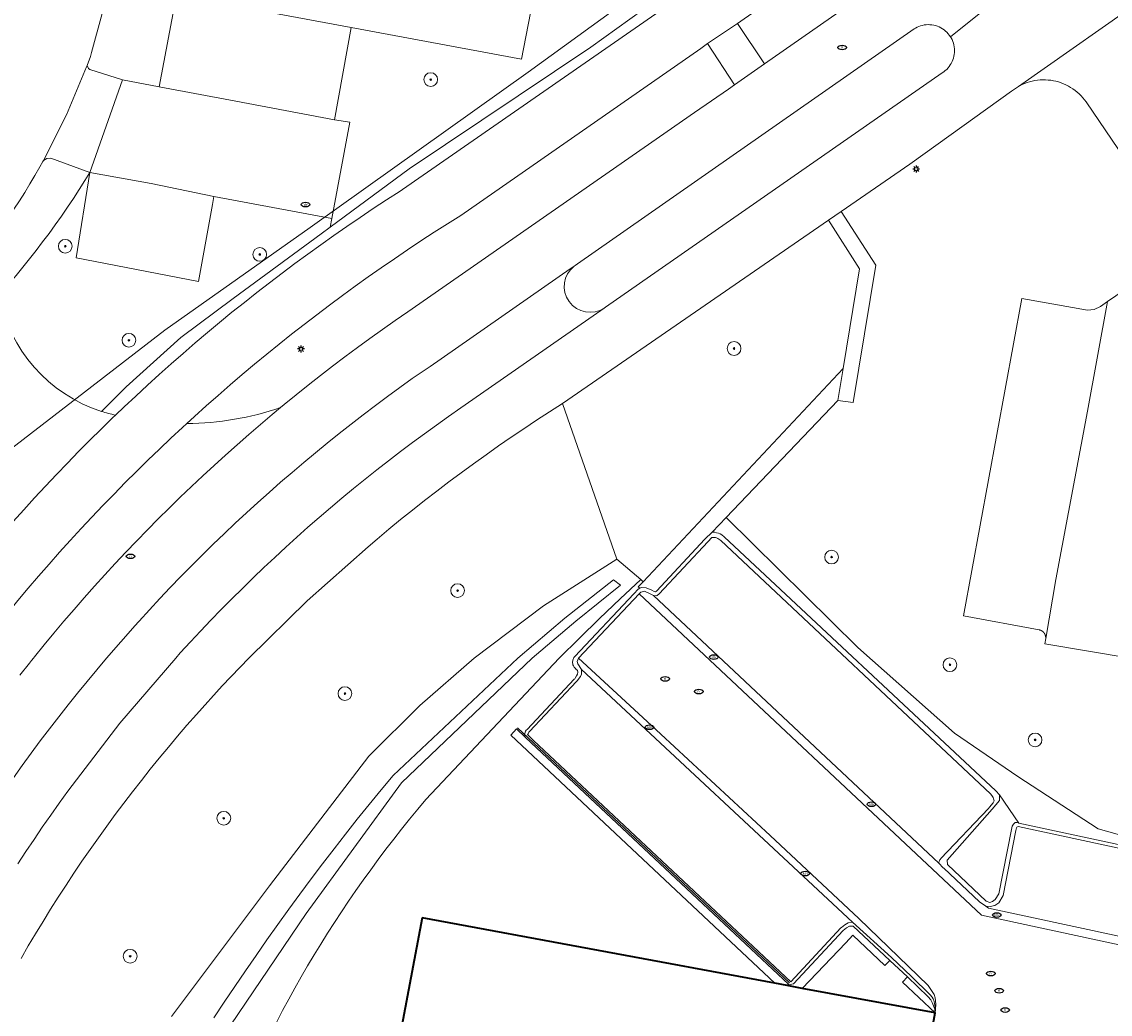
# Model space of a CAD drawing. Header units: metres. Extents: x 152610 to 160096, y 456114 to 462495.
# Tile 352 of 656: x 157816 to 157880, y 459979 to 460037. Entities that reach past the tile are written whole.
import ezdxf
from ezdxf.enums import TextEntityAlignment as Align

# ---------------------------------------------------------------- set-up
doc = ezdxf.new("R2010")
doc.units = ezdxf.units.M
doc.header["$LTSCALE"] = 0.5
doc.layers.get('0').update_dxf_attribs({"linetype": 'CONTINUOUS'})
for name, color, linetype, lineweight in [('B-PV-GR-BEPLANTING_CULTUUR_HEESTERS-GV', 251, 'CONTINUOUS', 18), ('B-PV-GR-BEPLANTING_CULTUUR_VASTE PLANTENVAK-GV', 251, 'CONTINUOUS', 18), ('B-PV-GR-BOOM-S', 251, 'CONTINUOUS', 25), ('B-PV-GR-HAAG-GV', 251, 'CONTINUOUS', 13), ('B-PV-GW-TALUD_KRUIN-G', 251, 'CONTINUOUS', 18), ('B-PV-IE-MEUBILAIR-S', 251, 'CONTINUOUS', 25), ('B-PV-IE-MEUBILAIR_WEGMEUBILAIR-GV', 251, 'CONTINUOUS', 18), ('B-PV-IE-TERREINAFSCHEIDING_KUNSTMATIG_MUUR-G', 251, 'IE-TERREINAFSCHEIDING_KUNSTMATIG-SO', 18), ('B-PV-KW-KUNSTWERK_DUIKER-G', 251, 'CONTINUOUS', 18), ('B-PV-OG-BEBOUWING-GV', 6, 'CONTINUOUS', 35), ('B-PV-OG-TERREIN_BEGROEID-GV', 251, 'CONTINUOUS', 18), ('B-PV-VH-GESLOTENVERHARDING_ASFALT-GV', 251, 'CONTINUOUS', 18), ('B-PV-VH-GESLOTENVERHARDING_BETON-GV', 251, 'CONTINUOUS', 18), ('B-PV-VH-ONVERHARD-GV', 251, 'CONTINUOUS', 18), ('B-PV-VH-ONVERHARD_ZAND-GV', 251, 'CONTINUOUS', 18), ('B-PV-VH-OPENVERHARDING_BETONSTRAATSTEEN-GV', 251, 'CONTINUOUS', 18), ('B-PV-VH-OPENVERHARDING_STRAATBAKSTEEN-GV', 251, 'CONTINUOUS', 18), ('B-PV-VH-OPENVERHARDING_TEGEL-GV', 251, 'CONTINUOUS', 18)]:
    doc.layers.add(name, color=color, linetype=linetype, lineweight=lineweight)
doc.styles.add('NLCS-ISO', font='NLCS-ISO.ttf')
doc.linetypes.add('IE-TERREINAFSCHEIDING_KUNSTMATIG-SO', pattern='A,4,[82,NLCS.SHX,S=0.75,R=90,X=0,Y=0],4,-2', length=10)

# ---------------------------------------------------------------- blocks, each defined once
blk = doc.blocks.new('SIE-MEUBILAIR_PAAL_LICHTMAST-SO')
for points in [[(-0.62, 0), (-1, 0)], [(-0.71, 0.71), (-0.44, 0.44)], [(0, 1), (0, 0.62)], [(0.44, 0.44), (0.71, 0.71)], [(1, 0), (0.62, 0)], [(-0.71, -0.71), (-0.44, -0.44)], [(0, -0.62), (0, -1)], [(0.44, -0.44), (0.71, -0.71)]]:
    blk.add_lwpolyline(points)
blk.add_circle((0, 0), 0.5)
blk = doc.blocks.new('SIE-MEUBILAIR_PUT_RIOOLPUT-SO')
blk.add_ellipse((0, 0), major_axis=(1.25, 0), ratio=0.54)
at = {"style": 'NLCS-ISO'}
blk.add_text('ri', height=0.75, dxfattribs=at).set_placement((-0.04, 0.07), align=Align.MIDDLE_CENTER)
blk = doc.blocks.new('SIE-MEUBILAIR_PUT_KOLK-SO')
blk.add_ellipse((0, 0), major_axis=(1.25, 0), ratio=0.54)
at = {"style": 'NLCS-ISO'}
blk.add_text('klk', height=0.75, dxfattribs=at).set_placement((0.03, 0), align=Align.MIDDLE_CENTER)
blk = doc.blocks.new('SIE-MEUBILAIR_PUT_DRAINAGEPUT-SO')
blk.add_ellipse((0, 0), major_axis=(1.25, 0), ratio=0.54)
at = {"style": 'NLCS-ISO'}
blk.add_text('dr', height=0.75, dxfattribs=at).set_placement((0.03, 0), align=Align.MIDDLE_CENTER)
blk = doc.blocks.new('SGR-BOOM_GBKN-SO')
at = {"linetype": 'ByBlock', "lineweight": 18}
h = blk.add_hatch(color=0, dxfattribs=at)
h.dxf.hatch_style = 1
edge = h.paths.add_edge_path()
edge.add_arc((0, 0), 0.25, 0, 360)
at = {"color": 0, "linetype": 'ByBlock', "lineweight": 18}
for radius in [2, 0.25]:
    blk.add_circle((0, 0), radius, dxfattribs=at)
at = {"color": 0, "linetype": 'ByBlock', "lineweight": 18, "style": 'NLCS-ISO'}
blk.add_attdef('SOORT', (2.5, 0), '', height=1.5, dxfattribs=at)

msp = doc.modelspace()

# ---------------------------------------------------------------- linework, layer by layer
at = {"layer": 'B-PV-GR-BEPLANTING_CULTUUR_HEESTERS-GV', "flags": 128}
msp.add_lwpolyline([(157847.591, 460045.648), (157848.002, 460045.571), (157846.835, 460039.625), (157846.429, 460039.669), (157845.514, 460034.851), (157835.588, 460036.706), (157834.627, 460031.325), (157835.506, 460031.19), (157834.461, 460025.594), (157834.366, 460025.086), (157838.96, 460028.471), (157849.542, 460035.564), (157853.32, 460038.271), (157851.308, 460040.877), (157853.664, 460042.687), (157848.364, 460050.115)], close=True, dxfattribs=at)
msp.add_lwpolyline([(157821.056, 460014.362), (157822.494, 460015.781), (157825.677, 460018.651), (157828.725, 460020.929), (157833.843, 460024.7), (157834.366, 460025.086), (157834.461, 460025.594), (157827.609, 460026.871), (157827.523, 460026.398), (157826.709, 460021.922), (157819.582, 460023.304), (157820.382, 460028.269), (157820.097, 460027.805), (157819.766, 460027.279), (157819.428, 460026.758), (157819.083, 460026.241), (157818.732, 460025.728), (157818.374, 460025.22), (157818.01, 460024.717), (157817.639, 460024.219), (157817.262, 460023.725), (157816.878, 460023.236), (157816.488, 460022.752), (157816.093, 460022.273)], dxfattribs=at)
at = {"layer": 'B-PV-GR-BEPLANTING_CULTUUR_HEESTERS-GV'}
msp.add_lwpolyline([(157815.105, 460021.134, 0.275646), (157821.056, 460014.362)], format="xyb", dxfattribs=at)
at = {"layer": 'B-PV-GR-BEPLANTING_CULTUUR_VASTE PLANTENVAK-GV', "flags": 128}
msp.add_lwpolyline([(157873.322, 459992.04), (157873.32, 459991.72), (157872.901, 459991.208), (157870.274, 459988.233), (157870.288, 459987.982), (157872.554, 459985.846), (157872.766, 459985.779), (157872.917, 459985.842), (157873.076, 459985.95), (157873.279, 459986.287), (157874.014, 459990.017), (157874.064, 459990.219), (157874.132, 459990.344), (157874.241, 459990.428), (157874.334, 459990.428), (157874.405, 459990.41), (157874.449, 459990.399)], close=True, dxfattribs=at)
at = {"layer": 'B-PV-GR-HAAG-GV', "flags": 128}
for points in [[(157853.32, 460038.271), (157849.542, 460035.564), (157838.96, 460028.471), (157834.366, 460025.086), (157833.843, 460024.7)], [(157821.878, 460014.14), (157822.376, 460014.617), (157823.052, 460015.252), (157823.734, 460015.882), (157824.421, 460016.506), (157825.114, 460017.124), (157825.812, 460017.736), (157826.515, 460018.342), (157827.223, 460018.942), (157827.937, 460019.536), (157828.655, 460020.124), (157829.379, 460020.705), (157830.107, 460021.28), (157830.841, 460021.849), (157831.579, 460022.412), (157832.322, 460022.968), (157833.07, 460023.518), (157833.823, 460024.061), (157834.58, 460024.598), (157835.342, 460025.128), (157836.108, 460025.652), (157836.879, 460026.169), (157837.655, 460026.679), (157838.434, 460027.183), (157838.576, 460027.273), (157853.315, 460037.496)], [(157833.843, 460024.7), (157828.725, 460020.929), (157825.677, 460018.651), (157822.494, 460015.781), (157821.056, 460014.362)]]:
    msp.add_lwpolyline(points, dxfattribs=at)
at = {"layer": 'B-PV-GR-HAAG-GV'}
msp.add_lwpolyline([(157821.056, 460014.362, 0.024514), (157821.878, 460014.14)], format="xyb", dxfattribs=at)
at = {"layer": 'B-PV-GR-HAAG-GV', "flags": 128}
for points in [[(157856.608, 460007.333), (157856.755, 460007.323), (157856.861, 460007.297), (157856.961, 460007.272), (157857.057, 460007.224), (157857.158, 460007.173), (157857.295, 460007.055), (157873.104, 459992.28), (157873.322, 459992.04), (157874.449, 459990.399), (157900.391, 459984.822), (157900.463, 459984.804), (157901.006, 459984.591), (157901.301, 459984.422), (157901.387, 459984.158), (157900.61, 459979.649), (157901.114, 459979.537), (157902.192, 459984.739), (157884.507, 459988.537), (157879.055, 459990.062), (157874.394, 459993.107), (157870.711, 459995.627), (157865.075, 460000.617), (157857.416, 460008.179)], [(157845.72, 459995.403), (157845.219, 459995.883), (157844.878, 459995.511), (157860.24, 459981.079), (157860.962, 459980.945), (157861.034, 459981.023), (157846.068, 459995.069)], [(157866.931, 459982.41), (157864.806, 459984.405), (157864.583, 459984.398), (157864.425, 459984.308), (157864.233, 459984.156), (157861.337, 459981.053), (157861.242, 459981.022), (157861.145, 459981.009), (157861.034, 459981.023), (157860.962, 459980.945), (157861.845, 459980.781), (157864.371, 459983.435), (157864.783, 459983.868), (157866.654, 459982.105)], [(157869.579, 459979.347), (157869.549, 459979.561), (157869.394, 459979.963), (157869.319, 459980.109), (157869.175, 459980.285), (157867.976, 459981.453), (157867.683, 459981.134)]]:
    msp.add_lwpolyline(points, close=True, dxfattribs=at)
at = {"layer": 'B-PV-GW-TALUD_KRUIN-G', "flags": 128}
msp.add_lwpolyline([(157827.606, 459979.057), (157828.209, 459979.974), (157828.818, 459980.887), (157829.434, 459981.795), (157830.056, 459982.699), (157830.685, 459983.598), (157831.321, 459984.493), (157831.963, 459985.383), (157832.612, 459986.268), (157833.267, 459987.149), (157833.928, 459988.025), (157834.596, 459988.896), (157835.27, 459989.762), (157835.95, 459990.623), (157836.637, 459991.479), (157837.33, 459992.33), (157838.029, 459993.176), (157845.285, 460000), (157848.035, 460002.319), (157850.85, 460004.559), (157851.263, 460004.236), (157848.669, 460002.153), (157846.134, 460000), (157838.513, 459992.744), (157832.983, 459985.132), (157827.704, 459977.345)], dxfattribs=at)
at = {"layer": 'B-PV-IE-MEUBILAIR_WEGMEUBILAIR-GV', "flags": 128}
msp.add_lwpolyline([(157900.391, 459984.822), (157874.449, 459990.399), (157874.405, 459990.41), (157874.334, 459990.428), (157874.241, 459990.428), (157874.132, 459990.344), (157874.064, 459990.219), (157874.014, 459990.017), (157873.279, 459986.287), (157873.076, 459985.95), (157872.917, 459985.842), (157872.766, 459985.779), (157872.554, 459985.846), (157870.288, 459987.982), (157870.274, 459988.233), (157872.901, 459991.208), (157873.32, 459991.72), (157873.322, 459992.04), (157873.104, 459992.28), (157857.295, 460007.055), (157857.158, 460007.173), (157857.057, 460007.224), (157856.961, 460007.272), (157856.861, 460007.297), (157856.755, 460007.323), (157856.608, 460007.333), (157856.181, 460006.917), (157853.356, 460003.898), (157853.295, 460003.866), (157853.223, 460003.874), (157853.087, 460003.945), (157852.768, 460004.096), (157852.471, 460004.105), (157852.39, 460004.071), (157852.299, 460004.004), (157852.043, 460003.745), (157848.616, 460000.097), (157848.557, 460000.027), (157848.533, 459999.98), (157848.51, 459999.933), (157848.498, 459999.886), (157848.486, 459999.838), (157848.475, 459999.791), (157848.475, 459999.744), (157848.486, 459999.65), (157848.498, 459999.603), (157848.522, 459999.556), (157848.545, 459999.509), (157848.569, 459999.474), (157848.604, 459999.426), (157848.639, 459999.391), (157848.686, 459999.344), (157848.722, 459999.309), (157848.757, 459999.273), (157848.781, 459999.186), (157848.76, 459999.069), (157848.705, 459998.962), (157848.626, 459998.83), (157848.602, 459998.797), (157848.574, 459998.77), (157845.83, 459995.851), (157845.783, 459995.805), (157845.743, 459995.744), (157845.714, 459995.686), (157845.698, 459995.598), (157845.7, 459995.499), (157845.72, 459995.403), (157846.068, 459995.069), (157861.034, 459981.023), (157861.145, 459981.009), (157861.242, 459981.022), (157861.337, 459981.053), (157864.233, 459984.156), (157864.425, 459984.308), (157864.583, 459984.398), (157864.806, 459984.405), (157866.931, 459982.41), (157867.976, 459981.453), (157869.175, 459980.285), (157869.319, 459980.109), (157869.394, 459979.963), (157869.549, 459979.561), (157869.579, 459979.347), (157869.602, 459979.571), (157869.546, 459979.895), (157869.519, 459980.022), (157869.46, 459980.165), (157869.397, 459980.266), (157869.294, 459980.401), (157868.201, 459981.477), (157867.034, 459982.576), (157864.766, 459984.625), (157864.522, 459984.594), (157864.314, 459984.475), (157864.124, 459984.33), (157864.089, 459984.295), (157861.171, 459981.169), (157846.206, 459995.214), (157845.858, 459995.548), (157845.883, 459995.602), (157845.907, 459995.649), (157845.93, 459995.684), (157845.966, 459995.72), (157848.71, 459998.638), (157848.745, 459998.673), (157848.93, 459998.923), (157848.987, 459999.058), (157848.996, 459999.329), (157848.785, 459999.667), (157848.735, 459999.81), (157848.819, 459999.992), (157852.35, 460003.74), (157852.458, 460003.846), (157852.654, 460003.893), (157853.023, 460003.722), (157853.187, 460003.638), (157853.349, 460003.627), (157853.396, 460003.651), (157853.432, 460003.674), (157853.479, 460003.709), (157853.514, 460003.745), (157856.342, 460006.767), (157856.583, 460007.028), (157856.646, 460007.028), (157856.718, 460007.028), (157856.789, 460007.011), (157856.858, 460006.993), (157856.925, 460006.96), (157856.994, 460006.925), (157857.098, 460006.836), (157872.796, 459992.092), (157872.866, 459992.008), (157872.908, 459991.953), (157872.954, 459991.884), (157872.974, 459991.803), (157872.986, 459991.756), (157873.003, 459991.685), (157872.956, 459991.582), (157872.732, 459991.319), (157872.673, 459991.248), (157869.917, 459988.33), (157869.882, 459988.295), (157869.858, 459988.259), (157869.835, 459988.212), (157869.811, 459988.165), (157869.799, 459988.118), (157869.788, 459988.071), (157870.05, 459987.803), (157870.083, 459987.77), (157872.167, 459985.814), (157872.524, 459985.558), (157872.778, 459985.548), (157873.045, 459985.607), (157873.274, 459985.764), (157873.53, 459986.189), (157874.274, 459989.96), (157874.314, 459990.122), (157874.339, 459990.167), (157874.403, 459990.2), (157900.344, 459984.622)], dxfattribs=at)
at = {"layer": 'B-PV-IE-TERREINAFSCHEIDING_KUNSTMATIG_MUUR-G', "flags": 128}
msp.add_lwpolyline([(157845.276, 459995.945), (157861.103, 459981.096)], dxfattribs=at)
at = {"layer": 'B-PV-KW-KUNSTWERK_DUIKER-G', "flags": 128}
for points in [[(157874.051, 460054.215), (157861.691, 460045.57), (157845.899, 460034.093), (157833.215, 460025.061)], [(157833.215, 460025.061), (157824.757, 460019.094), (157812.228, 460009.443), (157802.401, 460002.607), (157750.975, 460010.24), (157749.024, 460000)]]:
    msp.add_lwpolyline(points, dxfattribs=at)
at = {"layer": 'B-PV-OG-BEBOUWING-GV', "flags": 128}
msp.add_lwpolyline([(157839.716, 459984.884), (157837.141, 459971.223), (157847.903, 459969.236), (157850.771, 459968.706), (157866.62, 459965.779), (157867.066, 459965.697), (157869.579, 459979.347), (157861.845, 459980.781), (157860.962, 459980.945), (157860.24, 459981.079)], close=True, dxfattribs=at)
at = {"layer": 'B-PV-OG-TERREIN_BEGROEID-GV', "flags": 128}
for points in [[(157870.953, 460042.479), (157868.997, 460044.572), (157858.067, 460036.937), (157859.648, 460034.587)], [(157852.444, 460004.576), (157852.579, 460004.445), (157864.225, 460016.857), (157865.168, 460022.653), (157863.362, 460025.478), (157847.885, 460014.813), (157851.057, 460005.766)]]:
    msp.add_lwpolyline(points, close=True, dxfattribs=at)
for points in [[(157831.489, 460014.584), (157831.691, 460014.752), (157832.389, 460015.32), (157833.091, 460015.883), (157833.799, 460016.439), (157834.511, 460016.988), (157835.228, 460017.532), (157835.951, 460018.069), (157836.677, 460018.599), (157837.409, 460019.124), (157838.145, 460019.641), (157838.886, 460020.152), (157855.566, 460031.753), (157857.553, 460033.109), (157857.903, 460033.356), (157856.338, 460035.76), (157855.935, 460035.485), (157841.97, 460025.761), (157841.196, 460025.276), (157840.427, 460024.784), (157839.65, 460024.277), (157838.877, 460023.764), (157838.109, 460023.245), (157837.345, 460022.718), (157836.586, 460022.185), (157835.831, 460021.646), (157835.081, 460021.1), (157834.336, 460020.547), (157833.596, 460019.988), (157832.86, 460019.423), (157832.129, 460018.852), (157831.404, 460018.274), (157830.683, 460017.69), (157829.967, 460017.1), (157829.257, 460016.503), (157828.552, 460015.901), (157827.851, 460015.292), (157827.157, 460014.678), (157826.467, 460014.057), (157826.028, 460013.655)], [(157883.229, 460025.201), (157878.36, 460032.372), (157878.268, 460032.497), (157878.17, 460032.616), (157878.065, 460032.731), (157877.955, 460032.84), (157877.84, 460032.943), (157877.719, 460033.04), (157877.593, 460033.131), (157877.463, 460033.215), (157877.329, 460033.292), (157877.191, 460033.362), (157877.049, 460033.425), (157876.905, 460033.481), (157876.758, 460033.529), (157876.608, 460033.569), (157876.457, 460033.602), (157876.304, 460033.627), (157876.15, 460033.643), (157875.995, 460033.652), (157875.84, 460033.653), (157875.686, 460033.646), (157875.531, 460033.631), (157875.378, 460033.608), (157875.227, 460033.577), (157875.076, 460033.538), (157874.929, 460033.492), (157874.784, 460033.438), (157874.641, 460033.376), (157874.503, 460033.308), (157874.419, 460033.262), (157874.014, 460032.986), (157869.753, 460029.927), (157868.1, 460028.74), (157864.114, 460025.996), (157866.13, 460022.868), (157864.805, 460014.881), (157863.921, 460014.99), (157857.416, 460008.179), (157865.075, 460000.617), (157870.711, 459995.627), (157874.394, 459993.107), (157879.055, 459990.062), (157884.507, 459988.537)], [(157880.929, 460000), (157875.951, 460000.833), (157876.013, 460001.134), (157876.014, 460001.151), (157876.014, 460001.159), (157876.015, 460001.168), (157876.015, 460001.176), (157876.014, 460001.184), (157876.014, 460001.193), (157876.014, 460001.201), (157876.013, 460001.209), (157876.013, 460001.218), (157876.012, 460001.226), (157876.011, 460001.234), (157876.01, 460001.243), (157876.008, 460001.251), (157876.007, 460001.259), (157876.005, 460001.267), (157876.004, 460001.275), (157876.002, 460001.284), (157876, 460001.292), (157875.998, 460001.3), (157875.995, 460001.308), (157875.993, 460001.316), (157875.99, 460001.324), (157875.988, 460001.332), (157875.985, 460001.34), (157875.982, 460001.348), (157875.979, 460001.355), (157875.976, 460001.363), (157875.972, 460001.371), (157875.969, 460001.378), (157875.965, 460001.386), (157875.961, 460001.393), (157875.957, 460001.401), (157875.953, 460001.408), (157875.949, 460001.416), (157875.945, 460001.423), (157875.941, 460001.43), (157875.936, 460001.437), (157875.932, 460001.444), (157875.927, 460001.451), (157875.922, 460001.457), (157875.917, 460001.464), (157875.912, 460001.471), (157875.907, 460001.477), (157875.901, 460001.484), (157875.896, 460001.49), (157875.89, 460001.496), (157875.885, 460001.503), (157875.879, 460001.509), (157875.873, 460001.515), (157875.867, 460001.521), (157875.861, 460001.526), (157875.855, 460001.532), (157875.848, 460001.537), (157875.842, 460001.543), (157875.835, 460001.548), (157875.829, 460001.553), (157875.822, 460001.558), (157875.815, 460001.563), (157875.809, 460001.568), (157875.802, 460001.573), (157875.795, 460001.578), (157875.788, 460001.582), (157875.781, 460001.586), (157875.773, 460001.591), (157875.766, 460001.595), (157875.759, 460001.599), (157875.751, 460001.603), (157875.744, 460001.606), (157875.736, 460001.61), (157875.729, 460001.613), (157875.721, 460001.617), (157875.713, 460001.62), (157875.705, 460001.623), (157875.698, 460001.626), (157875.69, 460001.629), (157875.682, 460001.631), (157875.674, 460001.634), (157875.666, 460001.636), (157875.658, 460001.639), (157875.65, 460001.641), (157875.641, 460001.642), (157875.633, 460001.644), (157875.625, 460001.646), (157871.225, 460002.463), (157874.618, 460020.934), (157878.446, 460020.253), (157878.838, 460020.29), (157879.194, 460020.46), (157879.611, 460020.746), (157882.457, 460022.695)], [(157825.137, 459979.142), (157830.837, 459986.752), (157836.617, 459994.302), (157839.591, 459997.25), (157842.75, 460000), (157846.792, 460003.044), (157851.057, 460005.766), (157847.885, 460014.813), (157847.134, 460014.333), (157846.387, 460013.846), (157845.644, 460013.353), (157844.906, 460012.853), (157844.172, 460012.347), (157843.443, 460011.833), (157842.718, 460011.314), (157841.999, 460010.788), (157841.284, 460010.255), (157840.573, 460009.716), (157839.868, 460009.171), (157839.168, 460008.619), (157838.472, 460008.061), (157837.782, 460007.497), (157837.096, 460006.927), (157836.574, 460006.485), (157833.023, 460003.325), (157829.63, 459999.999), (157828.089, 459998.379), (157826.587, 459996.724), (157826.038, 459996.097), (157825.494, 459995.464), (157824.957, 459994.826), (157824.425, 459994.183), (157823.9, 459993.535), (157823.381, 459992.881), (157822.869, 459992.223), (157822.363, 459991.56), (157821.863, 459990.893), (157821.37, 459990.22), (157820.883, 459989.543), (157820.402, 459988.861), (157819.928, 459988.174), (157819.461, 459987.484), (157819.001, 459986.788), (157818.547, 459986.088), (157818.1, 459985.384), (157817.659, 459984.676), (157817.226, 459983.963), (157816.799, 459983.247), (157816.379, 459982.526)], [(157831.26, 459978.833), (157831.605, 459979.492), (157831.958, 459980.146), (157832.318, 459980.797), (157832.685, 459981.444), (157833.059, 459982.087), (157833.439, 459982.727), (157833.827, 459983.361), (157834.221, 459983.992), (157834.622, 459984.619), (157835.03, 459985.241), (157835.445, 459985.858), (157835.866, 459986.471), (157836.293, 459987.08), (157836.727, 459987.684), (157837.168, 459988.283), (157837.615, 459988.878), (157838.069, 459989.467), (157838.528, 459990.052), (157838.994, 459990.632), (157839.467, 459991.206), (157839.945, 459991.776), (157847.699, 460000), (157848.871, 460001.159), (157850.052, 460002.308), (157851.243, 460003.447), (157852.444, 460004.576), (157851.057, 460005.766), (157846.792, 460003.044), (157842.75, 460000), (157839.591, 459997.25), (157836.617, 459994.302), (157830.837, 459986.752), (157825.137, 459979.142)], [(157827.606, 459979.057), (157828.209, 459979.974), (157828.818, 459980.887), (157829.434, 459981.795), (157830.056, 459982.699), (157830.685, 459983.598), (157831.321, 459984.493), (157831.963, 459985.383), (157832.612, 459986.268), (157833.267, 459987.149), (157833.928, 459988.025), (157834.596, 459988.896), (157835.27, 459989.762), (157835.95, 459990.623), (157836.637, 459991.479), (157837.33, 459992.33), (157838.029, 459993.176), (157845.285, 460000), (157848.035, 460002.319), (157850.85, 460004.559), (157851.263, 460004.236), (157848.669, 460002.153), (157846.134, 460000), (157838.513, 459992.744), (157832.983, 459985.132), (157827.704, 459977.345)], [(157827.704, 459977.345), (157832.983, 459985.132), (157838.513, 459992.744), (157846.134, 460000), (157848.669, 460002.153), (157851.263, 460004.236), (157850.85, 460004.559), (157848.035, 460002.319), (157845.285, 460000), (157838.029, 459993.176), (157837.33, 459992.33), (157836.637, 459991.479), (157835.95, 459990.623), (157835.27, 459989.762), (157834.596, 459988.896), (157833.928, 459988.025), (157833.267, 459987.149), (157832.612, 459986.268), (157831.963, 459985.383), (157831.321, 459984.493), (157830.685, 459983.598), (157830.056, 459982.699), (157829.434, 459981.795), (157828.818, 459980.887), (157828.209, 459979.974), (157827.606, 459979.057)]]:
    msp.add_lwpolyline(points, dxfattribs=at)
at = {"layer": 'B-PV-OG-TERREIN_BEGROEID-GV'}
msp.add_lwpolyline([(157826.028, 460013.655, 0.081466), (157831.489, 460014.584)], format="xyb", dxfattribs=at)
at = {"layer": 'B-PV-VH-GESLOTENVERHARDING_ASFALT-GV', "flags": 128}
for points in [[(157816.2, 460003.356), (157816.797, 460004.065), (157817.401, 460004.769), (157818.011, 460005.468), (157818.627, 460006.162), (157819.248, 460006.851), (157819.876, 460007.534), (157820.51, 460008.211), (157821.149, 460008.883), (157821.794, 460009.55), (157822.445, 460010.211), (157823.101, 460010.867), (157823.763, 460011.516), (157824.431, 460012.16), (157825.104, 460012.798), (157825.783, 460013.431), (157826.028, 460013.655), (157826.467, 460014.057), (157827.157, 460014.678), (157827.851, 460015.292), (157828.552, 460015.901), (157829.257, 460016.503), (157829.967, 460017.1), (157830.683, 460017.69), (157831.404, 460018.274), (157832.129, 460018.852), (157832.86, 460019.423), (157833.596, 460019.988), (157834.336, 460020.547), (157835.081, 460021.1), (157835.831, 460021.646), (157836.586, 460022.185), (157837.345, 460022.718), (157838.109, 460023.245), (157838.877, 460023.764), (157839.65, 460024.277), (157840.427, 460024.784), (157841.196, 460025.276), (157841.97, 460025.761), (157855.935, 460035.485), (157856.338, 460035.76), (157858.067, 460036.937), (157868.997, 460044.572)], [(157815.94, 459993.04), (157816.453, 459993.757), (157816.973, 459994.471), (157817.499, 459995.179), (157818.032, 459995.883), (157818.571, 459996.581), (157819.116, 459997.275), (157819.667, 459997.964), (157820.225, 459998.648), (157820.789, 459999.326), (157821.359, 460000), (157822.186, 460000.957), (157823.026, 460001.902), (157823.215, 460002.119), (157823.247, 460002.16), (157823.847, 460002.815), (157824.452, 460003.464), (157825.063, 460004.108), (157825.68, 460004.746), (157826.303, 460005.378), (157826.931, 460006.005), (157827.565, 460006.626), (157828.204, 460007.242), (157828.849, 460007.851), (157829.5, 460008.455), (157830.156, 460009.053), (157830.817, 460009.645), (157831.483, 460010.231), (157832.155, 460010.811), (157832.832, 460011.384), (157833.514, 460011.952), (157834.201, 460012.514), (157834.894, 460013.069), (157835.591, 460013.618), (157836.293, 460014.161), (157837, 460014.697), (157837.712, 460015.227), (157838.429, 460015.751), (157839.15, 460016.268), (157840.185, 460016.966), (157848.343, 460022.658), (157848.561, 460022.809), (157848.629, 460022.857), (157848.762, 460022.95), (157868.359, 460036.622), (157868.429, 460036.665), (157868.527, 460036.716), (157868.628, 460036.76), (157868.732, 460036.797), (157868.838, 460036.826), (157868.946, 460036.847), (157869.055, 460036.86), (157869.165, 460036.866), (157869.276, 460036.863), (157869.385, 460036.852), (157869.494, 460036.834), (157869.601, 460036.808), (157869.706, 460036.774), (157869.808, 460036.732), (157869.907, 460036.683), (157870.001, 460036.627), (157870.092, 460036.565), (157870.178, 460036.496), (157870.259, 460036.42), (157870.334, 460036.34), (157870.402, 460036.254), (157870.465, 460036.163), (157880.887, 460044.521)], [(157880.887, 460044.521), (157870.465, 460036.163), (157870.507, 460036.092), (157870.558, 460035.995), (157870.601, 460035.893), (157870.637, 460035.789), (157870.666, 460035.683), (157870.686, 460035.574), (157870.698, 460035.465), (157870.703, 460035.355), (157870.7, 460035.245), (157870.688, 460035.135), (157870.669, 460035.026), (157870.642, 460034.92), (157870.607, 460034.815), (157870.565, 460034.713), (157870.515, 460034.615), (157870.459, 460034.52), (157870.395, 460034.43), (157870.326, 460034.345), (157870.25, 460034.265), (157870.169, 460034.19), (157870.082, 460034.122), (157869.991, 460034.06), (157850.389, 460020.417), (157850.32, 460020.369), (157850.125, 460020.234), (157841.979, 460014.564), (157841.265, 460014.068), (157840.556, 460013.565), (157839.852, 460013.056), (157839.152, 460012.54), (157838.457, 460012.018), (157837.767, 460011.489), (157837.082, 460010.955), (157836.402, 460010.413), (157835.727, 460009.866), (157835.056, 460009.312), (157834.391, 460008.753), (157833.732, 460008.187), (157833.077, 460007.615), (157832.428, 460007.037), (157831.784, 460006.453), (157831.145, 460005.864), (157830.512, 460005.268), (157829.884, 460004.667), (157829.262, 460004.06), (157828.646, 460003.447), (157828.035, 460002.828), (157827.43, 460002.204), (157826.831, 460001.575), (157826.237, 460000.94), (157825.65, 460000.299), (157825.379, 460000), (157822.139, 459996.208), (157819.104, 459992.25), (157818.602, 459991.557), (157818.108, 459990.86), (157817.619, 459990.157), (157817.137, 459989.451), (157816.662, 459988.74), (157816.193, 459988.024)], [(157870.953, 460042.479), (157859.648, 460034.587), (157857.903, 460033.356), (157857.553, 460033.109), (157855.566, 460031.753), (157838.886, 460020.152), (157838.145, 460019.641), (157837.409, 460019.124), (157836.677, 460018.599), (157835.951, 460018.069), (157835.228, 460017.532), (157834.511, 460016.988), (157833.799, 460016.439), (157833.091, 460015.883), (157832.389, 460015.32), (157831.691, 460014.752), (157831.489, 460014.584), (157830.998, 460014.177), (157830.311, 460013.596), (157829.629, 460013.009), (157828.952, 460012.416), (157828.28, 460011.817), (157827.614, 460011.212), (157826.953, 460010.602), (157826.298, 460009.985), (157825.648, 460009.362), (157825.004, 460008.734), (157824.365, 460008.1), (157823.732, 460007.461), (157823.104, 460006.815), (157822.483, 460006.165), (157821.867, 460005.508), (157821.257, 460004.847), (157820.653, 460004.18), (157820.055, 460003.507), (157819.463, 460002.83), (157818.877, 460002.147), (157818.297, 460001.459), (157817.723, 460000.765), (157817.156, 460000.067), (157817.102, 460000), (157816.984, 459999.854), (157816.867, 459999.708), (157816.315, 459999.017)], [(157816.379, 459982.526), (157816.799, 459983.247), (157817.226, 459983.963), (157817.659, 459984.676), (157818.1, 459985.384), (157818.547, 459986.088), (157819.001, 459986.788), (157819.461, 459987.484), (157819.928, 459988.174), (157820.402, 459988.861), (157820.883, 459989.543), (157821.37, 459990.22), (157821.863, 459990.893), (157822.363, 459991.56), (157822.869, 459992.223), (157823.381, 459992.881), (157823.9, 459993.535), (157824.425, 459994.183), (157824.957, 459994.826), (157825.494, 459995.464), (157826.038, 459996.097), (157826.587, 459996.724), (157828.089, 459998.379), (157829.63, 459999.999), (157833.023, 460003.325), (157836.574, 460006.485), (157837.096, 460006.927), (157837.782, 460007.497), (157838.472, 460008.061), (157839.168, 460008.619), (157839.868, 460009.171), (157840.573, 460009.716), (157841.284, 460010.255), (157841.999, 460010.788), (157842.718, 460011.314), (157843.443, 460011.833), (157844.172, 460012.347), (157844.906, 460012.853), (157845.644, 460013.353), (157846.387, 460013.846), (157847.134, 460014.333), (157847.885, 460014.813), (157863.362, 460025.478), (157864.114, 460025.996), (157868.1, 460028.74), (157869.753, 460029.927), (157874.014, 460032.986), (157874.419, 460033.262), (157882.279, 460038.798)], [(157853.315, 460037.496), (157838.576, 460027.273), (157838.434, 460027.183), (157837.655, 460026.679), (157836.879, 460026.169), (157836.108, 460025.652), (157835.342, 460025.128), (157834.58, 460024.598), (157833.823, 460024.061), (157833.07, 460023.518), (157832.322, 460022.968), (157831.579, 460022.412), (157830.841, 460021.849), (157830.107, 460021.28), (157829.379, 460020.705), (157828.655, 460020.124), (157827.937, 460019.536), (157827.223, 460018.942), (157826.515, 460018.342), (157825.812, 460017.736), (157825.114, 460017.124), (157824.421, 460016.506), (157823.734, 460015.882), (157823.052, 460015.252), (157822.376, 460014.617), (157821.878, 460014.14), (157821.705, 460013.975), (157821.04, 460013.328), (157820.38, 460012.675), (157819.726, 460012.016), (157819.078, 460011.352), (157818.435, 460010.682), (157817.799, 460010.006), (157817.168, 460009.326), (157816.543, 460008.639), (157815.923, 460007.948)], [(157848.561, 460022.809), (157848.343, 460022.658), (157840.185, 460016.966), (157839.15, 460016.268), (157838.429, 460015.751), (157837.712, 460015.227), (157837, 460014.697), (157836.293, 460014.161), (157835.591, 460013.618), (157834.894, 460013.069), (157834.201, 460012.514), (157833.514, 460011.952), (157832.832, 460011.384), (157832.155, 460010.811), (157831.483, 460010.231), (157830.817, 460009.645), (157830.156, 460009.053), (157829.5, 460008.455), (157828.849, 460007.851), (157828.204, 460007.242), (157827.565, 460006.626), (157826.931, 460006.005), (157826.303, 460005.378), (157825.68, 460004.746), (157825.063, 460004.108), (157824.452, 460003.464), (157823.847, 460002.815), (157823.247, 460002.16), (157823.215, 460002.119), (157823.026, 460001.902), (157822.186, 460000.957), (157821.359, 460000), (157820.789, 459999.326), (157820.225, 459998.648), (157819.667, 459997.964), (157819.116, 459997.275), (157818.571, 459996.581), (157818.032, 459995.883), (157817.499, 459995.179), (157816.973, 459994.471), (157816.453, 459993.757), (157815.94, 459993.04)], [(157816.193, 459988.024), (157816.662, 459988.74), (157817.137, 459989.451), (157817.619, 459990.157), (157818.108, 459990.86), (157818.602, 459991.557), (157819.104, 459992.25), (157822.139, 459996.208), (157825.379, 460000), (157825.65, 460000.299), (157826.237, 460000.94), (157826.831, 460001.575), (157827.43, 460002.204), (157828.035, 460002.828), (157828.646, 460003.447), (157829.262, 460004.06), (157829.884, 460004.667), (157830.512, 460005.268), (157831.145, 460005.864), (157831.784, 460006.453), (157832.428, 460007.037), (157833.077, 460007.615), (157833.732, 460008.187), (157834.391, 460008.753), (157835.056, 460009.312), (157835.727, 460009.866), (157836.402, 460010.413), (157837.082, 460010.955), (157837.767, 460011.489), (157838.457, 460012.018), (157839.152, 460012.54), (157839.852, 460013.056), (157840.556, 460013.565), (157841.265, 460014.068), (157841.979, 460014.564), (157850.125, 460020.234), (157850.32, 460020.369)], [(157815.579, 460007.557), (157815.923, 460007.948), (157816.543, 460008.639), (157817.168, 460009.326), (157817.799, 460010.006), (157818.435, 460010.682), (157819.078, 460011.352), (157819.726, 460012.016), (157820.38, 460012.675), (157821.04, 460013.328), (157821.705, 460013.975), (157821.878, 460014.14)], [(157816.315, 459999.017), (157816.867, 459999.708), (157816.984, 459999.854), (157817.102, 460000), (157817.156, 460000.067), (157817.723, 460000.765), (157818.297, 460001.459), (157818.877, 460002.147), (157819.463, 460002.83), (157820.055, 460003.507), (157820.653, 460004.18), (157821.257, 460004.847), (157821.867, 460005.508), (157822.483, 460006.165), (157823.104, 460006.815), (157823.732, 460007.461), (157824.365, 460008.1), (157825.004, 460008.734), (157825.648, 460009.362), (157826.298, 460009.985), (157826.953, 460010.602), (157827.614, 460011.212), (157828.28, 460011.817), (157828.952, 460012.416), (157829.629, 460013.009), (157830.311, 460013.596), (157830.998, 460014.177), (157831.489, 460014.584)], [(157826.028, 460013.655), (157825.783, 460013.431), (157825.104, 460012.798), (157824.431, 460012.16), (157823.763, 460011.516), (157823.101, 460010.867), (157822.445, 460010.211), (157821.794, 460009.55), (157821.149, 460008.883), (157820.51, 460008.211), (157819.876, 460007.534), (157819.248, 460006.851), (157818.627, 460006.162), (157818.011, 460005.468), (157817.401, 460004.769), (157816.797, 460004.065), (157816.2, 460003.356), (157815.705, 460002.758)]]:
    msp.add_lwpolyline(points, dxfattribs=at)
at = {"layer": 'B-PV-VH-GESLOTENVERHARDING_ASFALT-GV'}
for points in [[(157850.32, 460020.369, -0.954765), (157848.561, 460022.809)], [(157821.056, 460014.362, -0.275646), (157815.105, 460021.134)], [(157821.878, 460014.14, -0.024514), (157821.056, 460014.362)], [(157831.489, 460014.584, -0.081466), (157826.028, 460013.655)]]:
    msp.add_lwpolyline(points, format="xyb", dxfattribs=at)
at = {"layer": 'B-PV-VH-GESLOTENVERHARDING_BETON-GV', "flags": 128}
msp.add_lwpolyline([(157900.391, 459984.822), (157874.449, 459990.399), (157874.405, 459990.41), (157874.334, 459990.428), (157874.241, 459990.428), (157874.132, 459990.344), (157874.064, 459990.219), (157874.014, 459990.017), (157873.279, 459986.287), (157873.076, 459985.95), (157872.917, 459985.842), (157872.766, 459985.779), (157872.554, 459985.846), (157870.288, 459987.982), (157870.274, 459988.233), (157872.901, 459991.208), (157873.32, 459991.72), (157873.322, 459992.04), (157873.104, 459992.28), (157857.295, 460007.055), (157857.158, 460007.173), (157857.057, 460007.224), (157856.961, 460007.272), (157856.861, 460007.297), (157856.755, 460007.323), (157856.608, 460007.333), (157856.181, 460006.917), (157853.356, 460003.898), (157853.295, 460003.866), (157853.223, 460003.874), (157853.087, 460003.945), (157852.768, 460004.096), (157852.471, 460004.105), (157852.39, 460004.071), (157852.299, 460004.004), (157852.043, 460003.745), (157848.616, 460000.097), (157848.557, 460000.027), (157848.533, 459999.98), (157848.51, 459999.933), (157848.498, 459999.886), (157848.486, 459999.838), (157848.475, 459999.791), (157848.475, 459999.744), (157848.486, 459999.65), (157848.498, 459999.603), (157848.522, 459999.556), (157848.545, 459999.509), (157848.569, 459999.474), (157848.604, 459999.426), (157848.639, 459999.391), (157848.686, 459999.344), (157848.722, 459999.309), (157848.757, 459999.273), (157848.781, 459999.186), (157848.76, 459999.069), (157848.705, 459998.962), (157848.628, 459998.833), (157848.626, 459998.83), (157848.602, 459998.797), (157848.574, 459998.77), (157845.83, 459995.851), (157845.783, 459995.805), (157845.743, 459995.744), (157845.714, 459995.686), (157845.698, 459995.598), (157845.7, 459995.499), (157845.72, 459995.403), (157846.068, 459995.069), (157861.034, 459981.023), (157861.145, 459981.009), (157861.242, 459981.022), (157861.337, 459981.053), (157864.233, 459984.156), (157864.425, 459984.308), (157864.583, 459984.398), (157864.806, 459984.405), (157866.931, 459982.41), (157867.976, 459981.453), (157869.175, 459980.285), (157869.319, 459980.109), (157869.394, 459979.963), (157869.549, 459979.561), (157869.579, 459979.347), (157869.602, 459979.571), (157869.546, 459979.895), (157869.519, 459980.022), (157869.46, 459980.165), (157869.397, 459980.266), (157869.294, 459980.401), (157868.201, 459981.477), (157867.034, 459982.576), (157864.766, 459984.625), (157864.522, 459984.594), (157864.314, 459984.475), (157864.124, 459984.33), (157864.089, 459984.295), (157861.171, 459981.169), (157846.206, 459995.214), (157845.858, 459995.548), (157845.883, 459995.602), (157845.907, 459995.649), (157845.93, 459995.684), (157845.966, 459995.72), (157848.71, 459998.638), (157848.745, 459998.673), (157848.93, 459998.923), (157848.987, 459999.058), (157848.996, 459999.329), (157848.785, 459999.667), (157848.735, 459999.81), (157848.819, 459999.992), (157852.35, 460003.74), (157852.458, 460003.846), (157852.654, 460003.893), (157853.023, 460003.722), (157853.187, 460003.638), (157853.349, 460003.627), (157853.396, 460003.651), (157853.432, 460003.674), (157853.479, 460003.709), (157853.514, 460003.745), (157856.342, 460006.767), (157856.583, 460007.028), (157856.646, 460007.028), (157856.718, 460007.028), (157856.789, 460007.011), (157856.858, 460006.993), (157856.925, 460006.96), (157856.994, 460006.925), (157857.098, 460006.836), (157872.796, 459992.092), (157872.866, 459992.008), (157872.908, 459991.953), (157872.954, 459991.884), (157872.974, 459991.803), (157872.986, 459991.756), (157873.003, 459991.685), (157872.956, 459991.582), (157872.732, 459991.319), (157872.673, 459991.248), (157869.917, 459988.33), (157869.882, 459988.295), (157869.858, 459988.259), (157869.835, 459988.212), (157869.811, 459988.165), (157869.799, 459988.118), (157869.788, 459988.071), (157870.05, 459987.803), (157870.083, 459987.77), (157872.167, 459985.814), (157872.524, 459985.558), (157872.778, 459985.548), (157873.045, 459985.607), (157873.274, 459985.764), (157873.53, 459986.189), (157874.274, 459989.96), (157874.314, 459990.122), (157874.339, 459990.167), (157874.403, 459990.2), (157900.344, 459984.622)], dxfattribs=at)
at = {"layer": 'B-PV-VH-ONVERHARD-GV', "flags": 128}
for points in [[(157845.72, 459995.403), (157845.219, 459995.883), (157844.878, 459995.511), (157860.24, 459981.079), (157860.962, 459980.945), (157861.034, 459981.023), (157846.068, 459995.069)], [(157866.931, 459982.41), (157864.806, 459984.405), (157864.583, 459984.398), (157864.425, 459984.308), (157864.233, 459984.156), (157861.337, 459981.053), (157861.242, 459981.022), (157861.145, 459981.009), (157861.034, 459981.023), (157860.962, 459980.945), (157861.845, 459980.781), (157864.371, 459983.435), (157864.783, 459983.868), (157866.654, 459982.105)], [(157869.579, 459979.347), (157869.549, 459979.561), (157869.394, 459979.963), (157869.319, 459980.109), (157869.175, 459980.285), (157867.976, 459981.453), (157867.683, 459981.134)]]:
    msp.add_lwpolyline(points, close=True, dxfattribs=at)
at = {"layer": 'B-PV-VH-ONVERHARD_ZAND-GV', "flags": 128}
for points in [[(157853.32, 460038.271), (157849.542, 460035.564), (157838.96, 460028.471), (157834.366, 460025.086), (157833.843, 460024.7)], [(157821.878, 460014.14), (157822.376, 460014.617), (157823.052, 460015.252), (157823.734, 460015.882), (157824.421, 460016.506), (157825.114, 460017.124), (157825.812, 460017.736), (157826.515, 460018.342), (157827.223, 460018.942), (157827.937, 460019.536), (157828.655, 460020.124), (157829.379, 460020.705), (157830.107, 460021.28), (157830.841, 460021.849), (157831.579, 460022.412), (157832.322, 460022.968), (157833.07, 460023.518), (157833.823, 460024.061), (157834.58, 460024.598), (157835.342, 460025.128), (157836.108, 460025.652), (157836.879, 460026.169), (157837.655, 460026.679), (157838.434, 460027.183), (157838.576, 460027.273), (157853.315, 460037.496)], [(157833.843, 460024.7), (157828.725, 460020.929), (157825.677, 460018.651), (157822.494, 460015.781), (157821.056, 460014.362)]]:
    msp.add_lwpolyline(points, dxfattribs=at)
at = {"layer": 'B-PV-VH-ONVERHARD_ZAND-GV'}
msp.add_lwpolyline([(157821.056, 460014.362, 0.024514), (157821.878, 460014.14)], format="xyb", dxfattribs=at)
at = {"layer": 'B-PV-VH-ONVERHARD_ZAND-GV', "flags": 128}
msp.add_lwpolyline([(157856.608, 460007.333), (157856.755, 460007.323), (157856.861, 460007.297), (157856.961, 460007.272), (157857.057, 460007.224), (157857.158, 460007.173), (157857.295, 460007.055), (157873.104, 459992.28), (157873.322, 459992.04), (157874.449, 459990.399), (157900.391, 459984.822), (157900.463, 459984.804), (157901.006, 459984.591), (157901.301, 459984.422), (157901.387, 459984.158), (157900.61, 459979.649), (157901.114, 459979.537), (157902.192, 459984.739), (157884.507, 459988.537), (157879.055, 459990.062), (157874.394, 459993.107), (157870.711, 459995.627), (157865.075, 460000.617), (157857.416, 460008.179)], close=True, dxfattribs=at)
at = {"layer": 'B-PV-VH-OPENVERHARDING_BETONSTRAATSTEEN-GV', "flags": 128}
for points in [[(157846.429, 460039.669), (157826.309, 460043.312), (157825.422, 460038.606), (157835.588, 460036.706), (157845.514, 460034.851)], [(157824.412, 460033.246), (157828.88, 460032.404), (157834.627, 460031.325), (157835.588, 460036.706), (157825.422, 460038.606)], [(157822.277, 460033.648), (157820.382, 460028.269), (157823.946, 460027.622), (157827.609, 460026.871), (157834.461, 460025.594), (157835.506, 460031.19), (157834.627, 460031.325), (157828.88, 460032.404), (157824.412, 460033.246)], [(157820.382, 460028.269), (157819.582, 460023.304), (157826.709, 460021.922), (157827.523, 460026.398), (157827.609, 460026.871), (157823.946, 460027.622)], [(157878.446, 460020.253), (157874.618, 460020.934), (157871.225, 460002.463), (157875.625, 460001.646), (157875.633, 460001.644), (157875.641, 460001.642), (157875.65, 460001.641), (157875.658, 460001.639), (157875.666, 460001.636), (157875.674, 460001.634), (157875.682, 460001.631), (157875.69, 460001.629), (157875.698, 460001.626), (157875.705, 460001.623), (157875.713, 460001.62), (157875.721, 460001.617), (157875.729, 460001.613), (157875.736, 460001.61), (157875.744, 460001.606), (157875.751, 460001.603), (157875.759, 460001.599), (157875.766, 460001.595), (157875.773, 460001.591), (157875.781, 460001.586), (157875.788, 460001.582), (157875.795, 460001.578), (157875.802, 460001.573), (157875.809, 460001.568), (157875.815, 460001.563), (157875.822, 460001.558), (157875.829, 460001.553), (157875.835, 460001.548), (157875.842, 460001.543), (157875.848, 460001.537), (157875.855, 460001.532), (157875.861, 460001.526), (157875.867, 460001.521), (157875.873, 460001.515), (157875.879, 460001.509), (157875.885, 460001.503), (157875.89, 460001.496), (157875.896, 460001.49), (157875.901, 460001.484), (157875.907, 460001.477), (157875.912, 460001.471), (157875.917, 460001.464), (157875.922, 460001.457), (157875.927, 460001.451), (157875.932, 460001.444), (157875.936, 460001.437), (157875.941, 460001.43), (157875.945, 460001.423), (157875.949, 460001.416), (157875.953, 460001.408), (157875.957, 460001.401), (157875.961, 460001.393), (157875.965, 460001.386), (157875.969, 460001.378), (157875.972, 460001.371), (157875.976, 460001.363), (157875.979, 460001.355), (157875.982, 460001.348), (157875.985, 460001.34), (157875.988, 460001.332), (157875.99, 460001.324), (157875.993, 460001.316), (157875.995, 460001.308), (157875.998, 460001.3), (157876, 460001.292), (157876.002, 460001.284), (157876.004, 460001.275), (157876.005, 460001.267), (157876.007, 460001.259), (157876.008, 460001.251), (157876.01, 460001.243), (157876.011, 460001.234), (157876.012, 460001.226), (157876.013, 460001.218), (157876.013, 460001.209), (157876.014, 460001.201), (157876.014, 460001.193), (157876.014, 460001.184), (157876.015, 460001.176), (157876.015, 460001.168), (157876.014, 460001.159), (157876.014, 460001.151), (157876.013, 460001.134), (157876.604, 460004.573), (157878.434, 460014.369), (157879.611, 460020.746), (157879.194, 460020.46), (157878.838, 460020.29)], [(157869.788, 459988.071), (157869.799, 459988.118), (157869.811, 459988.165), (157869.835, 459988.212), (157869.858, 459988.259), (157869.882, 459988.295), (157869.917, 459988.33), (157872.673, 459991.248), (157872.732, 459991.319), (157872.956, 459991.582), (157873.003, 459991.685), (157872.986, 459991.756), (157872.974, 459991.803), (157872.954, 459991.884), (157872.908, 459991.953), (157872.866, 459992.008), (157872.796, 459992.092), (157857.098, 460006.836), (157856.994, 460006.925), (157856.925, 460006.96), (157856.858, 460006.993), (157856.789, 460007.011), (157856.718, 460007.028), (157856.646, 460007.028), (157856.583, 460007.028), (157856.342, 460006.767), (157853.514, 460003.745), (157853.479, 460003.709), (157853.432, 460003.674), (157853.396, 460003.651), (157853.349, 460003.627), (157853.187, 460003.638)], [(157872.675, 459985.45), (157872.524, 459985.558), (157872.167, 459985.814), (157870.083, 459987.77), (157870.05, 459987.803), (157869.788, 459988.071), (157853.187, 460003.638), (157853.023, 460003.722), (157852.654, 460003.893), (157852.458, 460003.846), (157852.35, 460003.74), (157872.274, 459985.031), (157900.983, 459978.853), (157901.072, 459979.337), (157900.373, 459979.491), (157900.272, 459979.514), (157900.129, 459979.545)], [(157869.602, 459979.571), (157869.612, 459979.868), (157869.569, 459980.238), (157869.512, 459980.424), (157869.443, 459980.538), (157869.173, 459980.938), (157865.13, 459984.856), (157859.968, 459989.673), (157852.822, 459996.316), (157848.819, 459999.992), (157848.735, 459999.81), (157848.785, 459999.667), (157848.996, 459999.329), (157864.766, 459984.625), (157867.034, 459982.576), (157868.201, 459981.477), (157869.294, 459980.401), (157869.397, 459980.266), (157869.46, 459980.165), (157869.519, 459980.022), (157869.546, 459979.895)], [(157848.996, 459999.329), (157848.987, 459999.058), (157848.93, 459998.923), (157848.745, 459998.673), (157848.71, 459998.638), (157845.966, 459995.72), (157845.93, 459995.684), (157845.907, 459995.649), (157845.883, 459995.602), (157845.858, 459995.548), (157846.206, 459995.214), (157861.171, 459981.169), (157864.089, 459984.295), (157864.124, 459984.33), (157864.314, 459984.475), (157864.522, 459984.594), (157864.766, 459984.625)], [(157872.675, 459985.45), (157900.129, 459979.545), (157900.272, 459979.514), (157900.373, 459979.491), (157900.344, 459979.536), (157900.342, 459979.592), (157901.175, 459984.143), (157901.13, 459984.283), (157900.917, 459984.405), (157900.391, 459984.611), (157900.344, 459984.622), (157874.403, 459990.2), (157874.339, 459990.167), (157874.314, 459990.122), (157874.274, 459989.96), (157873.53, 459986.189), (157873.274, 459985.764), (157873.045, 459985.607), (157872.778, 459985.548), (157872.524, 459985.558)]]:
    msp.add_lwpolyline(points, close=True, dxfattribs=at)
for points in [[(157816.285, 460026.609), (157816.594, 460027.1), (157816.896, 460027.596), (157817.191, 460028.096), (157817.479, 460028.6), (157817.644, 460028.896), (157817.68, 460028.967), (157819.019, 460031.611), (157820.194, 460034.418), (157820.223, 460034.491), (157820.432, 460035.01), (157820.483, 460035.236), (157821.66, 460039.585)], [(157882.279, 460038.798), (157874.419, 460033.262), (157874.503, 460033.308), (157874.641, 460033.376), (157874.784, 460033.438), (157874.929, 460033.492), (157875.076, 460033.538), (157875.227, 460033.577), (157875.378, 460033.608), (157875.531, 460033.631), (157875.686, 460033.646), (157875.84, 460033.653), (157875.995, 460033.652), (157876.15, 460033.643), (157876.304, 460033.627), (157876.457, 460033.602), (157876.608, 460033.569), (157876.758, 460033.529), (157876.905, 460033.481), (157877.049, 460033.425), (157877.191, 460033.362), (157877.329, 460033.292), (157877.463, 460033.215), (157877.593, 460033.131), (157877.719, 460033.04), (157877.84, 460032.943), (157877.955, 460032.84), (157878.065, 460032.731), (157878.17, 460032.616), (157878.268, 460032.497), (157878.36, 460032.372), (157883.229, 460025.201)], [(157870.465, 460036.163), (157870.402, 460036.254), (157870.334, 460036.34), (157870.259, 460036.42), (157870.178, 460036.496), (157870.092, 460036.565), (157870.001, 460036.627), (157869.907, 460036.683), (157869.808, 460036.732), (157869.706, 460036.774), (157869.601, 460036.808), (157869.494, 460036.834), (157869.385, 460036.852), (157869.276, 460036.863), (157869.165, 460036.866), (157869.055, 460036.86), (157868.946, 460036.847), (157868.838, 460036.826), (157868.732, 460036.797), (157868.628, 460036.76), (157868.527, 460036.716), (157868.429, 460036.665), (157868.359, 460036.622), (157848.762, 460022.95), (157848.629, 460022.857), (157848.561, 460022.809)], [(157850.32, 460020.369), (157850.389, 460020.417), (157869.991, 460034.06), (157870.082, 460034.122), (157870.169, 460034.19), (157870.25, 460034.265), (157870.326, 460034.345), (157870.395, 460034.43), (157870.459, 460034.52), (157870.515, 460034.615), (157870.565, 460034.713), (157870.607, 460034.815), (157870.642, 460034.92), (157870.669, 460035.026), (157870.688, 460035.135), (157870.7, 460035.245), (157870.703, 460035.355), (157870.698, 460035.465), (157870.686, 460035.574), (157870.666, 460035.683), (157870.637, 460035.789), (157870.601, 460035.893), (157870.558, 460035.995), (157870.507, 460036.092), (157870.465, 460036.163)], [(157882.457, 460022.695), (157879.611, 460020.746), (157878.434, 460014.369), (157876.604, 460004.573), (157876.013, 460001.134), (157875.951, 460000.833), (157880.929, 460000)]]:
    msp.add_lwpolyline(points, dxfattribs=at)
at = {"layer": 'B-PV-VH-OPENVERHARDING_BETONSTRAATSTEEN-GV'}
msp.add_lwpolyline([(157848.561, 460022.809, 0.954765), (157850.32, 460020.369)], format="xyb", dxfattribs=at)
at = {"layer": 'B-PV-VH-OPENVERHARDING_STRAATBAKSTEEN-GV', "flags": 128}
msp.add_lwpolyline([(157900.983, 459978.853), (157872.274, 459985.031), (157852.35, 460003.74), (157848.819, 459999.992), (157852.822, 459996.316), (157859.968, 459989.673), (157865.13, 459984.856), (157869.173, 459980.938), (157869.443, 459980.538), (157869.512, 459980.424), (157869.569, 459980.238), (157869.612, 459979.868), (157869.602, 459979.571), (157869.579, 459979.347), (157867.066, 459965.697)], dxfattribs=at)
at = {"layer": 'B-PV-VH-OPENVERHARDING_TEGEL-GV', "flags": 128}
for points in [[(157825.422, 460038.606), (157826.309, 460043.312), (157825.242, 460043.505), (157823.428, 460043.829), (157822.631, 460043.984), (157821.66, 460039.585), (157820.483, 460035.236), (157820.432, 460035.01), (157820.223, 460034.491), (157820.309, 460034.316), (157820.39, 460034.252), (157822.277, 460033.648), (157824.412, 460033.246)], [(157859.648, 460034.587), (157858.067, 460036.937), (157856.338, 460035.76), (157857.903, 460033.356)], [(157822.277, 460033.648), (157820.39, 460034.252), (157820.309, 460034.316), (157820.223, 460034.491), (157820.194, 460034.418), (157819.019, 460031.611), (157817.68, 460028.967), (157817.887, 460029.071), (157818.115, 460029.094), (157820.382, 460028.269)], [(157864.114, 460025.996), (157863.362, 460025.478), (157865.168, 460022.653), (157864.225, 460016.857), (157863.921, 460014.99), (157864.805, 460014.881), (157866.13, 460022.868)], [(157863.921, 460014.99), (157864.225, 460016.857), (157852.579, 460004.445), (157852.3, 460004.148), (157852.39, 460004.071), (157852.471, 460004.105), (157852.768, 460004.096), (157853.087, 460003.945), (157853.223, 460003.874), (157853.295, 460003.866), (157853.356, 460003.898), (157856.181, 460006.917), (157856.608, 460007.333), (157857.416, 460008.179)], [(157867.976, 459981.453), (157866.931, 459982.41), (157866.654, 459982.105), (157864.783, 459983.868), (157864.371, 459983.435), (157861.845, 459980.781), (157869.579, 459979.347), (157867.683, 459981.134)]]:
    msp.add_lwpolyline(points, close=True, dxfattribs=at)
for points in [[(157820.382, 460028.269), (157818.115, 460029.094), (157817.887, 460029.071), (157817.68, 460028.967), (157817.644, 460028.896), (157817.479, 460028.6), (157817.191, 460028.096), (157816.896, 460027.596), (157816.594, 460027.1), (157816.285, 460026.609), (157815.969, 460026.122), (157815.647, 460025.639), (157815.286, 460025.114)], [(157815.105, 460021.134), (157815.282, 460021.332), (157815.69, 460021.8), (157816.093, 460022.273), (157816.488, 460022.752), (157816.878, 460023.236), (157817.262, 460023.725), (157817.639, 460024.219), (157818.01, 460024.717), (157818.374, 460025.22), (157818.732, 460025.728), (157819.083, 460026.241), (157819.428, 460026.758), (157819.766, 460027.279), (157820.097, 460027.805), (157820.382, 460028.269)]]:
    msp.add_lwpolyline(points, dxfattribs=at)

# ---------------------------------------------------------------- block references
at = {"layer": 'B-PV-GR-BOOM-S', "xscale": 0.2, "yscale": 0.2, "zscale": 0.2}
for p in [(157840.219, 460033.666), (157818.955, 460023.971), (157830.271, 460023.495), (157822.656, 460018.497), (157857.871, 460018.02), (157863.552, 460005.882), (157841.787, 460003.928), (157870.439, 459999.614), (157835.232, 459997.935), (157875.392, 459995.242), (157828.18, 459990.679), (157822.731, 459982.647)]:
    msp.add_blockref('SGR-BOOM_GBKN-SO', p, dxfattribs=at)
at = {"layer": 'B-PV-IE-MEUBILAIR-S', "xscale": 0.2, "yscale": 0.2, "zscale": 0.2}
for name, p in [('SIE-MEUBILAIR_PUT_RIOOLPUT-SO', (157864.167, 460035.538)), ('SIE-MEUBILAIR_PAAL_LICHTMAST-SO', (157868.474, 460028.46)), ('SIE-MEUBILAIR_PUT_DRAINAGEPUT-SO', (157832.935, 460026.394)), ('SIE-MEUBILAIR_PAAL_LICHTMAST-SO', (157832.672, 460017.994)), ('SIE-MEUBILAIR_PUT_RIOOLPUT-SO', (157822.75, 460005.924)), ('SIE-MEUBILAIR_PUT_KOLK-SO', (157856.692, 460000.061)), ('SIE-MEUBILAIR_PUT_RIOOLPUT-SO', (157853.863, 459998.792)), ('SIE-MEUBILAIR_PUT_RIOOLPUT-SO', (157855.83, 459998.054)), ('SIE-MEUBILAIR_PUT_KOLK-SO', (157852.955, 459995.975)), ('SIE-MEUBILAIR_PUT_KOLK-SO', (157865.868, 459991.496)), ('SIE-MEUBILAIR_PUT_KOLK-SO', (157862.015, 459987.462)), ('SIE-MEUBILAIR_PUT_KOLK-SO', (157873.163, 459985.049)), ('SIE-MEUBILAIR_PUT_RIOOLPUT-SO', (157872.822, 459981.643)), ('SIE-MEUBILAIR_PUT_RIOOLPUT-SO', (157873.306, 459980.642)), ('SIE-MEUBILAIR_PUT_RIOOLPUT-SO', (157873.654, 459979.52))]:
    msp.add_blockref(name, p, dxfattribs=at)

doc.saveas('drawing.dxf')
